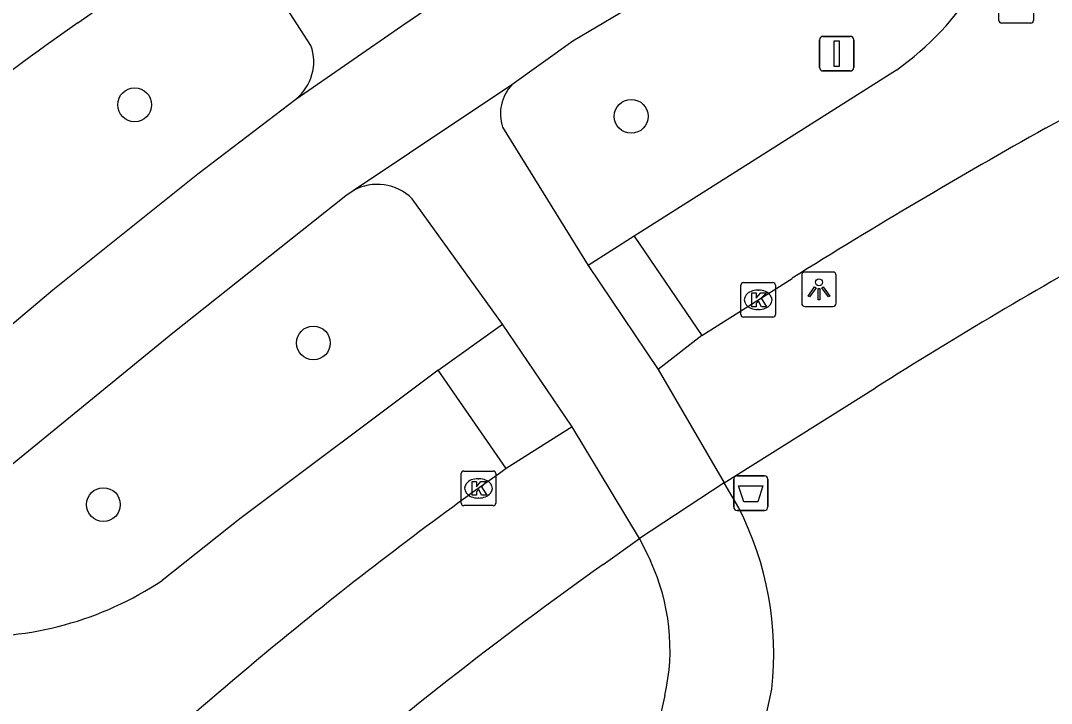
# Model space of a CAD drawing. Extents: x 155275 to 156263, y 382654 to 383635.
# Drawn here: x 155720.17 to 155749.95, y 383140.81 to 383160.54 of the extents above; entities that cross this region are included whole.
import ezdxf

# ---------------------------------------------------------------- set-up
doc = ezdxf.new("R2010")
doc.units = 0
for name, color, linetype in [('IMGEO_Afvalbak', 7, 'Continuous'), ('IMGEO_Boom', 7, 'Continuous'), ('IMGEO_Fietspad_gesloten', 7, 'Continuous'), ('IMGEO_Kolk', 7, 'Continuous'), ('IMGEO_Lichtpunt', 7, 'Continuous'), ('IMGEO_Rijbaan_lokaal_gesloten', 7, 'Continuous'), ('IMGEO_Rioolput', 7, 'Continuous'), ('IMGEO_Verkeersbordpaal', 7, 'Continuous'), ('IMGEO_Voetpad_open', 7, 'Continuous')]:
    doc.layers.add(name, color=color, linetype=linetype)

msp = doc.modelspace()

# ---------------------------------------------------------------- linework, layer by layer
at = {"layer": 'IMGEO_Afvalbak'}
for p, q in [((155740.771, 383146.484), (155740.771, 383147.284)), ((155740.771, 383147.284), (155740.771, 383146.484)), ((155740.871, 383147.384), (155741.661, 383147.384)), ((155741.661, 383147.384), (155740.871, 383147.384)), ((155741.761, 383147.284), (155741.761, 383146.484)), ((155741.761, 383146.484), (155741.761, 383147.284)), ((155741.661, 383146.384), (155740.871, 383146.384)), ((155740.871, 383146.384), (155741.661, 383146.384))]:
    msp.add_line(p, q, dxfattribs=at)
msp.add_lwpolyline([(155740.914, 383147.098), (155741.618, 383147.098), (155741.469, 383146.628), (155741.063, 383146.628), (155740.914, 383147.098)], dxfattribs=at)
for centre, start, end in [((155740.871, 383147.284), 90, 180), ((155740.871, 383147.284), 90, 180), ((155741.661, 383147.284), 0, 90), ((155741.661, 383147.284), 360, 90), ((155740.871, 383146.484), 180, 270), ((155740.871, 383146.484), 180, 270), ((155741.661, 383146.484), 270, 0), ((155741.661, 383146.484), 270, 0)]:
    msp.add_arc(centre, 0.1, start, end, dxfattribs=at)
at = {"layer": 'IMGEO_Boom'}
for centre in [(155723.461, 383158.109), (155737.811, 383157.775), (155728.626, 383151.224), (155722.557, 383146.551)]:
    msp.add_circle(centre, 0.489, dxfattribs=at)
at = {"layer": 'IMGEO_Fietspad_gesloten'}
for points in [[(155748.833, 383167.37), (155746.38, 383166.026), (155736.122, 383159.946), (155734.364, 383158.688)], [(155728.554, 383159.826), (155726.162, 383163.532)], [(155728.121, 383158.274), (155731.183, 383160.388), (155732.625, 383161.384)], [(155734.364, 383158.688), (155731.403, 383156.712), (155729.772, 383155.623)], [(155713.276, 383146.158), (155721.101, 383152.757), (155725.286, 383156.112), (155728.121, 383158.274)], [(155734.091, 383157.461), (155736.563, 383153.46)], [(155729.772, 383155.623), (155729.564, 383155.479), (155724.569, 383151.507), (155717.169, 383145.467), (155715.259, 383143.736)], [(155734.088, 383151.764), (155731.482, 383155.391)], [(155738.588, 383150.457), (155740.496, 383147.177)], [(155738.051, 383145.568), (155736.101, 383148.795)], [(155740.496, 383147.177), (155738.051, 383145.568)], [(155740.921, 383146.462), (155740.496, 383147.177)], [(155738.051, 383145.568), (155738.365, 383144.925)], [(155740.916, 383136.808), (155741.876, 383141.221)], [(155738.781, 383141.03), (155737.968, 383137.478)]]:
    msp.add_lwpolyline(points, dxfattribs=at)
for centre, radius, start, end in [((155727.245, 383159.355), 1.392, 309.0335, 19.7889), ((155735.26, 383157.845), 1.23, 136.7404, 198.1723), ((155730.475, 383154.385), 1.424, 44.9737, 119.5738), ((155732.514, 383142.223), 9.415, 353.8928, 26.7611), ((155732.9, 383142.372), 6.032, 347.1491, 25.0435)]:
    msp.add_arc(centre, radius, start, end, dxfattribs=at)
at = {"layer": 'IMGEO_Kolk'}
for p, q in [((155740.978, 383152.043), (155740.978, 383152.895)), ((155741.053, 383152.969), (155741.905, 383152.969)), ((155741.979, 383152.895), (155741.979, 383152.043)), ((155741.466, 383152.749), (155741.491, 383152.749)), ((155741.905, 383151.969), (155741.053, 383151.969)), ((155741.489, 383152.189), (155741.464, 383152.189)), ((155732.97, 383147.521), (155733.822, 383147.521)), ((155732.895, 383146.595), (155732.895, 383147.447)), ((155733.383, 383147.301), (155733.408, 383147.301)), ((155733.896, 383147.447), (155733.896, 383146.595)), ((155733.406, 383146.741), (155733.381, 383146.741)), ((155733.822, 383146.521), (155732.97, 383146.521))]:
    msp.add_line(p, q, dxfattribs=at)
for points in [[(155740.978, 383152.043), (155740.978, 383152.895)], [(155741.053, 383152.969), (155741.905, 383152.969)], [(155741.979, 383152.895), (155741.979, 383152.043)], [(155741.299, 383152.669), (155741.422, 383152.669), (155741.422, 383152.518), (155741.552, 383152.669), (155741.716, 383152.669), (155741.57, 383152.518), (155741.723, 383152.269), (155741.571, 383152.269), (155741.486, 383152.433), (155741.422, 383152.366), (155741.422, 383152.269), (155741.299, 383152.269), (155741.299, 383152.669)], [(155741.905, 383151.969), (155741.053, 383151.969)], [(155732.97, 383147.521), (155733.822, 383147.521)], [(155732.895, 383146.595), (155732.895, 383147.447)], [(155733.216, 383147.221), (155733.339, 383147.221), (155733.339, 383147.07), (155733.469, 383147.221), (155733.633, 383147.221), (155733.487, 383147.07), (155733.64, 383146.821), (155733.488, 383146.821), (155733.403, 383146.985), (155733.339, 383146.918), (155733.339, 383146.821), (155733.216, 383146.821), (155733.216, 383147.221)], [(155733.896, 383147.447), (155733.896, 383146.595)], [(155733.822, 383146.521), (155732.97, 383146.521)]]:
    msp.add_lwpolyline(points, dxfattribs=at)
for centre, start, end in [((155741.055, 383152.893), 91.552, 178.448), ((155741.055, 383152.893), 91.552, 178.448), ((155741.903, 383152.893), 1.552, 88.448), ((155741.903, 383152.893), 1.552, 88.448), ((155741.055, 383152.045), 181.552, 268.448), ((155741.055, 383152.045), 181.552, 268.448), ((155741.903, 383152.045), 271.552, 358.448), ((155741.903, 383152.045), 271.552, 358.448), ((155732.972, 383147.445), 91.552, 178.448), ((155732.972, 383147.445), 91.552, 178.448), ((155733.82, 383147.445), 1.552, 88.448), ((155733.82, 383147.445), 1.552, 88.448), ((155732.972, 383146.597), 181.552, 268.448), ((155732.972, 383146.597), 181.552, 268.448), ((155733.82, 383146.597), 271.552, 358.448), ((155733.82, 383146.597), 271.552, 358.448)]:
    msp.add_arc(centre, 0.0765, start, end, dxfattribs=at)
for centre, major_axis, ratio, start_param, end_param in [((155741.465, 383152.469), (-0.387, 0.002), 0.722429, 4.712389, 7.853982), ((155741.49, 383152.469), (-0.39, 0.002), 0.717154, 1.570796, 4.712389), ((155733.382, 383147.021), (-0.387, 0.002), 0.722429, 4.712389, 7.853982), ((155733.407, 383147.021), (-0.39, 0.002), 0.717154, 1.570796, 4.712389)]:
    msp.add_ellipse(centre, major_axis=major_axis, ratio=ratio, start_param=start_param, end_param=end_param, dxfattribs=at)
at = {"layer": 'IMGEO_Lichtpunt'}
for p, q in [((155742.737, 383153.18), (155742.737, 383152.373)), ((155742.737, 383153.18), (155742.737, 383152.373)), ((155743.639, 383153.275), (155742.831, 383153.275)), ((155743.639, 383153.275), (155742.831, 383153.275)), ((155743.733, 383152.373), (155743.733, 383153.18)), ((155743.733, 383152.373), (155743.733, 383153.18)), ((155742.831, 383152.279), (155743.639, 383152.279)), ((155742.831, 383152.279), (155743.639, 383152.279))]:
    msp.add_line(p, q, dxfattribs=at)
for points in [[(155743.111, 383152.844), (155743.15, 383152.816), (155742.962, 383152.554), (155742.924, 383152.581), (155743.111, 383152.844)], [(155743.323, 383152.816), (155743.361, 383152.843), (155743.548, 383152.581), (155743.509, 383152.553), (155743.323, 383152.816)], [(155743.213, 383152.796), (155743.26, 383152.796), (155743.26, 383152.474), (155743.213, 383152.474), (155743.213, 383152.796)]]:
    msp.add_lwpolyline(points, dxfattribs=at)
msp.add_circle((155743.236, 383152.978), 0.0994, dxfattribs=at)
for centre, start, end in [((155742.831, 383153.18), 90, 180), ((155742.831, 383153.18), 90, 180), ((155743.639, 383153.18), 0, 90), ((155743.639, 383153.18), 0, 90), ((155742.831, 383152.373), 180, 270), ((155742.831, 383152.373), 180, 270), ((155743.639, 383152.373), 270, 0), ((155743.639, 383152.373), 270, 360)]:
    msp.add_arc(centre, 0.0946, start, end, dxfattribs=at)
at = {"layer": 'IMGEO_Rijbaan_lokaal_gesloten'}
for points in [[(155721.816, 383160.475), (155724.848, 383162.608)], [(155749.779, 383157.431), (155751.093, 383158.136), (155753.444, 383159.399)], [(155745.473, 383159.113), (155737.891, 383154.311)], [(155737.891, 383154.311), (155736.563, 383153.46)], [(155737.891, 383154.311), (155739.854, 383151.435)], [(155736.563, 383153.46), (155738.588, 383150.457)], [(155739.854, 383151.435), (155742.457, 383153.092)], [(155732.236, 383150.437), (155734.088, 383151.764)], [(155736.101, 383148.795), (155734.088, 383151.764)], [(155739.854, 383151.435), (155738.588, 383150.457)], [(155732.236, 383150.437), (155726.505, 383146.144), (155724.252, 383144.361)], [(155734.196, 383147.591), (155732.236, 383150.437)], [(155736.101, 383148.795), (155734.196, 383147.591)]]:
    msp.add_lwpolyline(points, dxfattribs=at)
for centre, radius, start, end in [((155740.519, 383166.111), 8.573, 305.2948, 350.9028), ((155817.326, 383031.119), 164.169, 126.27579, 130.77736), ((155749.774, 383119.802), 49.355, 124.5035, 134.9576), ((155837.195, 383001.571), 178.701, 119.28632, 122.01544), ((155798.105, 383057.053), 110.822, 125.21769, 129.15172), ((155718.884, 383152.405), 9.671, 266.8683, 303.7143), ((155803.898, 383049.947), 119.99, 129.15459, 133.70495)]:
    msp.add_arc(centre, radius, start, end, dxfattribs=at)
at = {"layer": 'IMGEO_Rioolput'}
for p, q in [((155748.435, 383160.542), (155748.435, 383161.394)), ((155749.436, 383161.394), (155749.436, 383160.542)), ((155749.362, 383160.468), (155748.51, 383160.468))]:
    msp.add_line(p, q, dxfattribs=at)
for points in [[(155748.435, 383160.542), (155748.435, 383161.394)], [(155749.436, 383161.394), (155749.436, 383160.542)], [(155749.362, 383160.468), (155748.51, 383160.468)]]:
    msp.add_lwpolyline(points, dxfattribs=at)
for centre, start, end in [((155748.512, 383160.544), 181.552, 268.448), ((155748.512, 383160.544), 181.552, 268.448), ((155749.36, 383160.544), 271.552, 358.448), ((155749.36, 383160.544), 271.552, 358.448)]:
    msp.add_arc(centre, 0.0765, start, end, dxfattribs=at)
at = {"layer": 'IMGEO_Verkeersbordpaal'}
for p, q in [((155743.25, 383159.187), (155743.25, 383159.987)), ((155743.25, 383159.987), (155743.25, 383159.187)), ((155743.35, 383160.087), (155744.14, 383160.087)), ((155744.14, 383160.087), (155743.35, 383160.087)), ((155744.24, 383159.987), (155744.24, 383159.187)), ((155744.24, 383159.187), (155744.24, 383159.987)), ((155744.14, 383159.087), (155743.35, 383159.087)), ((155743.35, 383159.087), (155744.14, 383159.087))]:
    msp.add_line(p, q, dxfattribs=at)
msp.add_lwpolyline([(155743.67, 383159.962), (155743.82, 383159.962), (155743.82, 383159.212), (155743.67, 383159.212), (155743.67, 383159.962)], dxfattribs=at)
for centre, start, end in [((155743.35, 383159.987), 90, 180), ((155743.35, 383159.987), 90, 180), ((155744.14, 383159.987), 0, 90), ((155744.14, 383159.987), 360, 90), ((155743.35, 383159.187), 180, 270), ((155743.35, 383159.187), 180, 270), ((155744.14, 383159.187), 270, 0), ((155744.14, 383159.187), 270, 0)]:
    msp.add_arc(centre, 0.1, start, end, dxfattribs=at)
at = {"layer": 'IMGEO_Voetpad_open'}
for points in [[(155740.496, 383147.177), (155744.866, 383149.925)], [(155736.997, 383144.819), (155738.051, 383145.568)]]:
    msp.add_lwpolyline(points, dxfattribs=at)
for centre, radius, start, end in [((155820.188, 383030.98), 140.788, 118.97751, 122.34413), ((155808.387, 383044.474), 123.149, 125.42962, 130.61445)]:
    msp.add_arc(centre, radius, start, end, dxfattribs=at)

doc.saveas('drawing.dxf')
